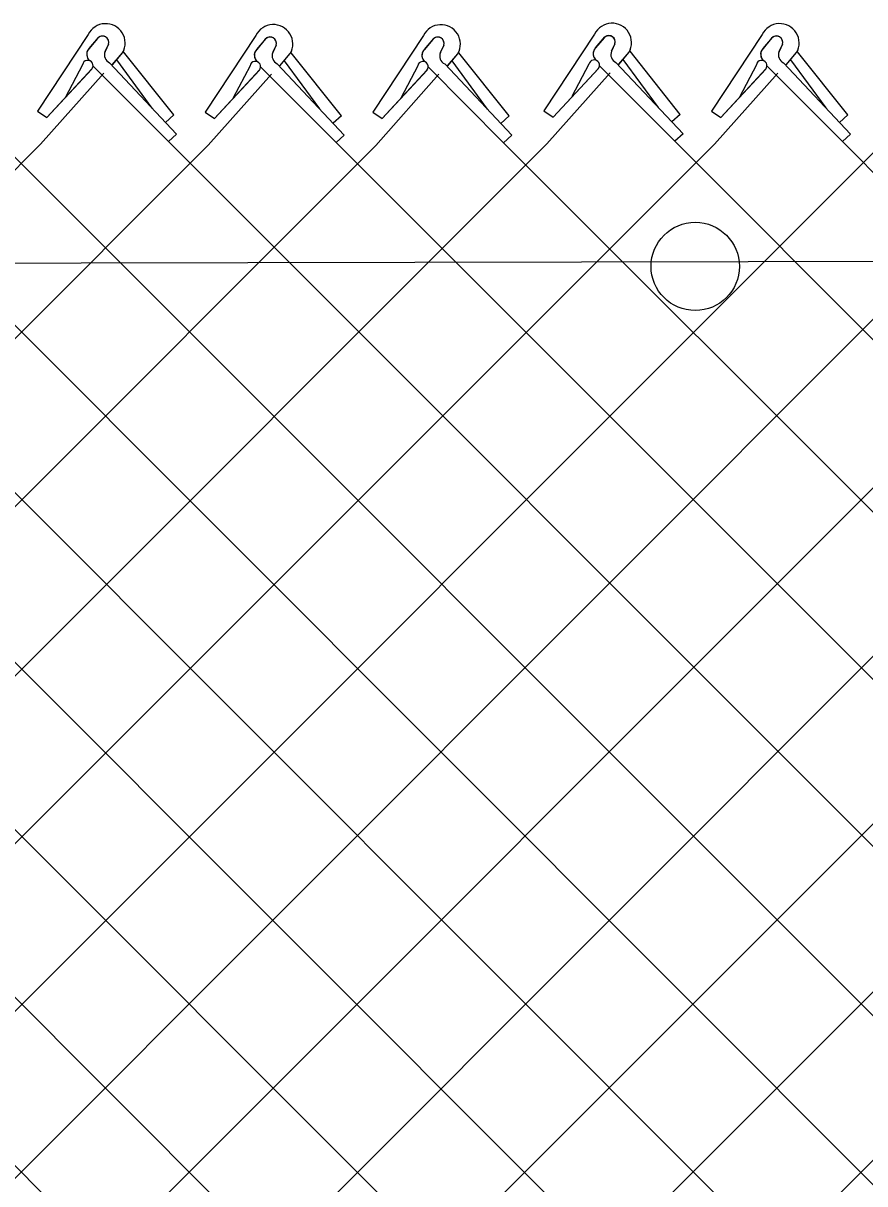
# Model space of a CAD drawing. Extents: x 0 to 2.85, y -0.1 to 1.83.
# Drawn here: x 0.6362 to 0.6766, y 1.347 to 1.4027 of the extents above; entities that cross this region are included whole.
import ezdxf

# ---------------------------------------------------------------- set-up
doc = ezdxf.new("R2010")
doc.units = 0
doc.layers.add('sb_Chainlink Fence', color=7, linetype='Continuous')
doc.layers.add('sb_Existing Structural Steel', color=7, linetype='Continuous')

msp = doc.modelspace()

# ---------------------------------------------------------------- linework, layer by layer
at = {"layer": 'sb_Chainlink Fence'}
for p, q in [((0.6392852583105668, 1.402200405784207), (0.6368487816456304, 1.3985114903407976)), ((0.6473419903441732, 1.4021556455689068), (0.6449055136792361, 1.3984667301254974)), ((0.6553948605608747, 1.4021499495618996), (0.6529583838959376, 1.3984610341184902)), ((0.6636216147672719, 1.4022217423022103), (0.6611851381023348, 1.3985328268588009)), ((0.6716750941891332, 1.402201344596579), (0.6692386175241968, 1.3985124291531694)), ((0.6393328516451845, 1.4015316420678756), (0.6397779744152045, 1.4020587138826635)), ((0.6397368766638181, 1.4020154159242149), (0.6393328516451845, 1.4015316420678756)), ((0.6402589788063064, 1.4017298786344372), (0.6400954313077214, 1.4013755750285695)), ((0.6400960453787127, 1.4013881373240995), (0.6402586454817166, 1.4017218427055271)), ((0.6473895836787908, 1.4014868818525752), (0.6478347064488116, 1.4020139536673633)), ((0.6477936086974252, 1.4019706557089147), (0.6473895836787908, 1.4014868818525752)), ((0.6483157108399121, 1.4016851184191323), (0.6481521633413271, 1.4013308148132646)), ((0.6481527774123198, 1.4013433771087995), (0.648315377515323, 1.401677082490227)), ((0.6554424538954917, 1.401481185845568), (0.6558875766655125, 1.4020082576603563)), ((0.6558464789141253, 1.4019649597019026), (0.6554424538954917, 1.401481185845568)), ((0.6563685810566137, 1.401679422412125), (0.6562050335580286, 1.4013251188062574)), ((0.6562056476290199, 1.4013376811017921), (0.6563682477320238, 1.4016713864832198)), ((0.6636692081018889, 1.4015529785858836), (0.6641143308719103, 1.4020800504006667)), ((0.6640732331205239, 1.4020367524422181), (0.6636692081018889, 1.4015529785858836)), ((0.6645953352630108, 1.4017512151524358), (0.6644317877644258, 1.401396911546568)), ((0.6644324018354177, 1.4014094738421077), (0.664595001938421, 1.401743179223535)), ((0.6717226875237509, 1.4015325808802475), (0.6721678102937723, 1.4020596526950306)), ((0.6721267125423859, 1.402016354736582), (0.6717226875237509, 1.4015325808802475)), ((0.6726488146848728, 1.4017308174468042), (0.6724852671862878, 1.4013765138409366)), ((0.6724858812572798, 1.4013890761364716), (0.672648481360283, 1.4017227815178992)), ((0.6404423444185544, 1.4007406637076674), (0.640937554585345, 1.4013268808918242)), ((0.6404489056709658, 1.4007495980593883), (0.6409400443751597, 1.4013289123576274)), ((0.640937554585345, 1.4013268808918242), (0.6409739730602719, 1.4013949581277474)), ((0.6409739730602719, 1.4013949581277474), (0.6410050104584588, 1.40146780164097)), ((0.6433983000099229, 1.398335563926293), (0.6409854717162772, 1.4013702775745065)), ((0.6484990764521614, 1.4006959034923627), (0.6489942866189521, 1.4012821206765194)), ((0.6485056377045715, 1.400704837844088), (0.6489967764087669, 1.4012841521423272)), ((0.6489942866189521, 1.4012821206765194), (0.6490307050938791, 1.4013501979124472)), ((0.6490307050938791, 1.4013501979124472), (0.6490617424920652, 1.4014230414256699)), ((0.6514550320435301, 1.398290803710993), (0.6490422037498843, 1.4013255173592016)), ((0.6565519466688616, 1.4006902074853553), (0.6570471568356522, 1.401276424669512)), ((0.656558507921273, 1.4006991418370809), (0.6570496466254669, 1.4012784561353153)), ((0.6570471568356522, 1.401276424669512), (0.6570835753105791, 1.4013445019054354)), ((0.6570835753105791, 1.4013445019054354), (0.657114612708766, 1.4014173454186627)), ((0.6595079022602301, 1.3982851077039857), (0.6570950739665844, 1.4013198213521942)), ((0.6647787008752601, 1.4007620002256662), (0.6652739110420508, 1.4013482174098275)), ((0.6647852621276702, 1.4007709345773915), (0.6652764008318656, 1.4013502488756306)), ((0.6652739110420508, 1.4013482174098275), (0.6653103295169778, 1.4014162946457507)), ((0.6653103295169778, 1.4014162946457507), (0.6653413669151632, 1.401489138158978)), ((0.667734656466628, 1.398356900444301), (0.665321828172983, 1.4013916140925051)), ((0.6728321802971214, 1.4007416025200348), (0.6733273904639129, 1.4013278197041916)), ((0.6728387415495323, 1.40075053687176), (0.6733298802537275, 1.4013298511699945)), ((0.6733273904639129, 1.4013278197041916), (0.6733638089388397, 1.4013958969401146)), ((0.6733638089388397, 1.4013958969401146), (0.6733948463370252, 1.401468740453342)), ((0.67578813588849, 1.398336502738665), (0.673375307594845, 1.4013712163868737)), ((0.6372947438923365, 1.3982068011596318), (0.6394645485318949, 1.4005441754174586)), ((0.6372947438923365, 1.3982068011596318), (0.6394507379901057, 1.4005304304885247)), ((0.639007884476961, 1.400744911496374), (0.6381962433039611, 1.3991933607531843)), ((0.6395094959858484, 1.4006936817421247), (0.6431368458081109, 1.3970509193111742)), ((0.64030720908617, 1.400836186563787), (0.6435326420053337, 1.3974095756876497)), ((0.6423592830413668, 1.3986676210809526), (0.6406622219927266, 1.4009775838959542)), ((0.6453514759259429, 1.3981620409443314), (0.6475212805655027, 1.4004994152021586)), ((0.6453514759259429, 1.3981620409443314), (0.6475074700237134, 1.4004856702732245)), ((0.6470646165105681, 1.4007001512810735), (0.6462529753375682, 1.3991486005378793)), ((0.6475662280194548, 1.4006489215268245), (0.6511935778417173, 1.397006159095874)), ((0.6483639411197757, 1.4007914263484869), (0.6515893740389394, 1.3973648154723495)), ((0.6504160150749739, 1.3986228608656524), (0.6487189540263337, 1.4009328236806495)), ((0.6534043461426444, 1.3981563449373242), (0.6555741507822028, 1.4004937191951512)), ((0.6534043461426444, 1.3981563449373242), (0.6555603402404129, 1.4004799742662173)), ((0.6551174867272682, 1.4006944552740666), (0.6543058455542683, 1.3991429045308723)), ((0.6556190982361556, 1.4006432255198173), (0.6592464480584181, 1.3970004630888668)), ((0.6564168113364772, 1.4007857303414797), (0.6596422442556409, 1.3973591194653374)), ((0.6584688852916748, 1.3986171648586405), (0.6567718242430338, 1.4009271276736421)), ((0.6616311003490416, 1.3982281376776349), (0.6638009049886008, 1.4005655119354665)), ((0.6616311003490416, 1.3982281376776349), (0.6637870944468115, 1.4005517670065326)), ((0.6633442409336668, 1.4007662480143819), (0.6625325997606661, 1.3992146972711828)), ((0.6638458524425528, 1.4007150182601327), (0.6674732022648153, 1.3970722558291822)), ((0.6646435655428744, 1.400857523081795), (0.6678689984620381, 1.397430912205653)), ((0.6666956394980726, 1.3986889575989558), (0.6649985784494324, 1.4009989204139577)), ((0.6696845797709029, 1.3982077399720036), (0.6718543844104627, 1.4005451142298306)), ((0.6696845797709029, 1.3982077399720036), (0.6718405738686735, 1.4005313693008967)), ((0.6713977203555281, 1.4007458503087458), (0.6705860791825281, 1.3991942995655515)), ((0.6718993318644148, 1.4006946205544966), (0.6755266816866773, 1.3970518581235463)), ((0.6726970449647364, 1.400837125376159), (0.6759224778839, 1.3974105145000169)), ((0.6747491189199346, 1.39866855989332), (0.6730520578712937, 1.4009785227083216)), ((0.6369928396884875, 1.3969239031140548), (0.6400281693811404, 1.4003415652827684)), ((0.6450495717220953, 1.3968791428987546), (0.6480849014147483, 1.4002968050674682)), ((0.6531024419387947, 1.3968734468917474), (0.6561377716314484, 1.400291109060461)), ((0.6613291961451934, 1.3969452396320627), (0.6643645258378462, 1.4003629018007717)), ((0.6693826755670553, 1.3969248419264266), (0.6724180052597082, 1.4003425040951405)), ((0.6368487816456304, 1.3985114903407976), (0.6372947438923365, 1.3982068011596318)), ((0.6433983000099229, 1.398335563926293), (0.6430025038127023, 1.397976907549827)), ((0.6449055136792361, 1.3984667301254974), (0.6453514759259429, 1.3981620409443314)), ((0.6514550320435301, 1.398290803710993), (0.6510592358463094, 1.397932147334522)), ((0.6529583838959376, 1.3984610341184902), (0.6534043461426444, 1.3981563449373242)), ((0.6595079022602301, 1.3982851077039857), (0.6591121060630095, 1.397926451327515)), ((0.6611851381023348, 1.3985328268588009), (0.6616311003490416, 1.3982281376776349)), ((0.667734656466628, 1.398356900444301), (0.6673388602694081, 1.3979982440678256)), ((0.6692386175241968, 1.3985124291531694), (0.6696845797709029, 1.3982077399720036)), ((0.67578813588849, 1.398336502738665), (0.6753923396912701, 1.3979778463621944)), ((0.6435326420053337, 1.3974095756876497), (0.6431368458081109, 1.3970509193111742)), ((0.6515893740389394, 1.3973648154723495), (0.6511935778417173, 1.397006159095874)), ((0.6596422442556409, 1.3973591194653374), (0.6592464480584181, 1.3970004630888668)), ((0.6678689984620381, 1.397430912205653), (0.6674732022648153, 1.3970722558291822)), ((0.6759224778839, 1.3974105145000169), (0.6755266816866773, 1.3970518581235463)), ((0.5303393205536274, 1.2901572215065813), (0.6369928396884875, 1.3969239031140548)), ((0.5381631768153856, 1.2898989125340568), (0.6450495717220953, 1.3968791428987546)), ((0.5464034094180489, 1.2900317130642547), (0.6531024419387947, 1.3968734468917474)), ((0.55444754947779, 1.2900423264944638), (0.6613291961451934, 1.3969452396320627)), ((0.5625565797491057, 1.2901611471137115), (0.6693826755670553, 1.3969248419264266)), ((0.5706355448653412, 1.2901356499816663), (0.6774369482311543, 1.3969414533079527)), ((0.5786813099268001, 1.2901393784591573), (0.6854993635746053, 1.397001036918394)), ((0.5866714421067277, 1.290071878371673), (0.6935560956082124, 1.3969562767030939)), ((0.586756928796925, 1.3968692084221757), (0.6940214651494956, 1.2895416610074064)), ((0.5947071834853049, 1.2899600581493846), (0.7016089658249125, 1.3969505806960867)), ((0.5948193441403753, 1.3969287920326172), (0.7021768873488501, 1.2894192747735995)), ((0.6028266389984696, 1.290086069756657), (0.7095883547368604, 1.3968544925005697)), ((0.6028760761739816, 1.3968840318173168), (0.7095930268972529, 1.290118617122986)), ((0.6108039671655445, 1.2900055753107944), (0.7176418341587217, 1.396834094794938)), ((0.6109289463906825, 1.3968783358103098), (0.7181280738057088, 1.2895989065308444)), ((0.6188222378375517, 1.2898655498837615), (0.7256961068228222, 1.3968507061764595)), ((0.6189666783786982, 1.3969951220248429), (0.7259084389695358, 1.2899354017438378)), ((0.6270201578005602, 1.3969747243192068), (0.7341941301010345, 1.2896360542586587)), ((0.6350744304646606, 1.3969913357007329), (0.7421469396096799, 1.2898419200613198)), ((0.6431368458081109, 1.3970509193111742), (0.7498686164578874, 1.290280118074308)), ((0.6511935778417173, 1.397006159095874), (0.7579228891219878, 1.2902635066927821)), ((0.6592464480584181, 1.3970004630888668), (0.765985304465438, 1.2902039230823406)), ((0.6674732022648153, 1.3970722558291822), (0.7740420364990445, 1.290248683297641)), ((0.6755266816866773, 1.3970518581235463), (0.782094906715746, 1.2902543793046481))]:
    msp.add_line(p, q, dxfattribs=at)
for centre, radius, start, end in [((0.6401237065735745, 1.4017856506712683), 0.0009354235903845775, 330.7731305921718, 153.67978342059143), ((0.6644600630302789, 1.4018069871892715), 0.0009354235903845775, 330.7731305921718, 153.67978342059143), ((0.6725135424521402, 1.4017865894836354), 0.0009354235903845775, 330.7731305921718, 153.67978342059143), ((0.6481804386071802, 1.401740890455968), 0.0009354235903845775, 330.7731305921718, 153.67978342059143), ((0.6562333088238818, 1.4017351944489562), 0.0009354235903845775, 330.7731305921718, 153.67978342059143), ((0.6643060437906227, 1.4018423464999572), 0.00030330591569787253, 342.5147558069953, 140.13680881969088), ((0.6643071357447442, 1.4018437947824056), 0.00030494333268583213, 340.73435754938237, 129.21739859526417), ((0.6399696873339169, 1.401821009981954), 0.00030330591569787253, 342.5147558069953, 140.13680881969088), ((0.6399707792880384, 1.4018224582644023), 0.00030494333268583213, 340.73435754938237, 129.21739859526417), ((0.6480264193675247, 1.4017762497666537), 0.00030330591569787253, 342.5147558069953, 140.13680881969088), ((0.6480275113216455, 1.4017776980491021), 0.00030494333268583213, 340.73435754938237, 129.21739859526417), ((0.6560792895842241, 1.4017705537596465), 0.00030330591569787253, 342.5147558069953, 140.13680881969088), ((0.6560803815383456, 1.4017720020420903), 0.00030494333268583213, 340.73435754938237, 129.21739859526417), ((0.6723595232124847, 1.4018219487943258), 0.00030330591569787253, 342.5147558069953, 140.13680881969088), ((0.6723606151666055, 1.4018233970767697), 0.00030494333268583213, 340.73435754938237, 129.21739859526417), ((0.6395923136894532, 1.4012483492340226), 0.0003843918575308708, 140.20166010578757, 233.0052527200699), ((0.6396028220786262, 1.4012488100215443), 0.0003909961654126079, 133.66718540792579, 232.2343578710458), ((0.6404831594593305, 1.4012162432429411), 0.00041880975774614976, 156.48328493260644, 245.15783350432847), ((0.6476490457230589, 1.4012035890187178), 0.0003843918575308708, 140.20166010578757, 233.0052527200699), ((0.6476595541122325, 1.4012040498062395), 0.0003909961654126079, 133.66718540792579, 232.2343578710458), ((0.6485398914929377, 1.401171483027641), 0.00041880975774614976, 156.48328493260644, 245.15783350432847), ((0.6557019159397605, 1.4011978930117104), 0.0003843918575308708, 140.20166010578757, 233.0052527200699), ((0.6557124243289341, 1.4011983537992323), 0.0003909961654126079, 133.66718540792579, 232.2343578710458), ((0.6565927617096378, 1.4011657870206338), 0.00041880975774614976, 156.48328493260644, 245.15783350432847), ((0.6639286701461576, 1.4012696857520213), 0.0003843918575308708, 140.20166010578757, 233.0052527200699), ((0.6639391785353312, 1.401270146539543), 0.0003909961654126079, 133.66718540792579, 232.2343578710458), ((0.6648195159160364, 1.4012375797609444), 0.00041880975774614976, 156.48328493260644, 245.15783350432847), ((0.6719821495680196, 1.4012492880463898), 0.0003843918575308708, 140.20166010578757, 233.0052527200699), ((0.6719926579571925, 1.4012497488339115), 0.0003909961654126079, 133.66718540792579, 232.2343578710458), ((0.6728729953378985, 1.4012171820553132), 0.00041880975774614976, 156.48328493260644, 245.15783350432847), ((0.6392598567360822, 1.4007007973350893), 0.00025580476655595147, 319.02146199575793, 170.0695590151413), ((0.6473165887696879, 1.4006560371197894), 0.00025580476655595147, 319.02146199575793, 170.0695590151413), ((0.6553694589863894, 1.400650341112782), 0.00025580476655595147, 319.02146199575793, 170.0695590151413), ((0.6635962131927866, 1.4007221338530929), 0.00025580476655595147, 319.02146199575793, 170.0695590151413), ((0.6716496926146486, 1.4007017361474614), 0.00025580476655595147, 319.02146199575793, 170.0695590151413)]:
    msp.add_arc(centre, radius, start, end, dxfattribs=at)
at = {"layer": 'sb_Existing Structural Steel'}
msp.add_lwpolyline([(1.0556855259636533, 1.3920467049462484), (0.5507821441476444, 1.3910277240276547)], dxfattribs=at)
msp.add_circle((0.6684548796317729, 1.3910538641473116), 0.0021204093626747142, dxfattribs=at)

doc.saveas('drawing.dxf')
